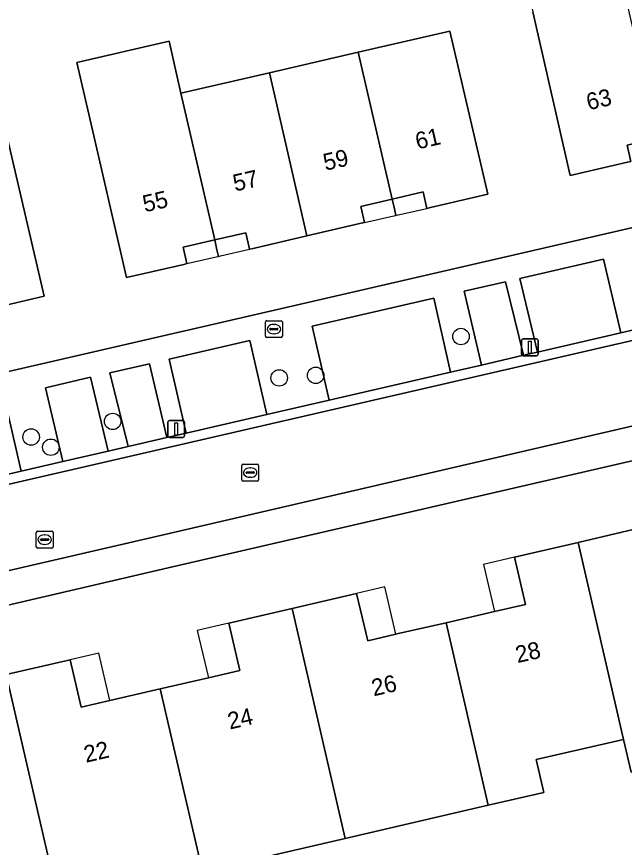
# Model space of a CAD drawing. Extents: x 156412 to 157779, y 382335 to 383768.
# Drawn here: x 156749.75 to 156785.77, y 383357.07 to 383406.35 of the extents above; entities that cross this region are included whole.
import ezdxf

# ---------------------------------------------------------------- set-up
doc = ezdxf.new("R2010")
doc.units = 0
for name, color, linetype in [('IMGEO_Boom', 7, 'Continuous'), ('IMGEO_Brandkraan', 7, 'Continuous'), ('IMGEO_Erf', 7, 'Continuous'), ('IMGEO_Lichtmast', 7, 'Continuous'), ('IMGEO_Pand', 7, 'Continuous'), ('IMGEO_Pand_nummerreeks', 7, 'Continuous'), ('IMGEO_Pand_overbouw', 7, 'Continuous'), ('IMGEO_Parkeervlak_open', 7, 'Continuous'), ('IMGEO_Rijbaan_lokaal_gesloten', 7, 'Continuous'), ('IMGEO_Rijbaan_lokaal_open', 7, 'Continuous'), ('IMGEO_Rioolput', 7, 'Continuous'), ('IMGEO_Voetpad_open', 7, 'Continuous')]:
    doc.layers.add(name, color=color, linetype=linetype)

msp = doc.modelspace()

# ---------------------------------------------------------------- linework, layer by layer
at = {"layer": 'IMGEO_Boom'}
for centre in [(156776.083, 383387.373), (156765.313, 383384.918), (156767.473, 383385.068), (156755.442, 383382.338), (156750.607, 383381.413), (156751.775, 383380.806)]:
    msp.add_circle(centre, 0.489, dxfattribs=at)
at = {"layer": 'IMGEO_Brandkraan'}
for p, q in [((156764.496, 383387.388), (156764.496, 383388.24)), ((156764.571, 383388.314), (156765.423, 383388.314)), ((156764.984, 383388.094), (156765.009, 383388.094)), ((156765.497, 383388.24), (156765.497, 383387.388)), ((156764.755, 383387.808), (156764.755, 383387.82)), ((156765.193, 383387.771), (156764.795, 383387.771)), ((156764.798, 383387.857), (156765.196, 383387.857)), ((156765.239, 383387.82), (156765.239, 383387.808)), ((156765.423, 383387.314), (156764.571, 383387.314)), ((156765.007, 383387.534), (156764.982, 383387.534))]:
    msp.add_line(p, q, dxfattribs=at)
for points in [[(156764.496, 383387.388), (156764.496, 383388.24)], [(156764.571, 383388.314), (156765.423, 383388.314)], [(156765.497, 383388.24), (156765.497, 383387.388)], [(156765.423, 383387.314), (156764.571, 383387.314)]]:
    msp.add_lwpolyline(points, dxfattribs=at)
for centre, radius, start, end in [((156764.573, 383388.238), 0.0765, 91.552, 178.448), ((156764.573, 383388.238), 0.0765, 91.552, 178.448), ((156765.421, 383388.238), 0.0765, 1.552, 88.448), ((156765.421, 383388.238), 0.0765, 1.552, 88.448), ((156764.795, 383387.817), 0.0403, 85.8775, 175.7526), ((156764.792, 383387.807), 0.0366, 178.938, 274.7102), ((156765.196, 383387.814), 0.043, 264.8664, 352.4533), ((156765.2, 383387.819), 0.0386, 1.7309, 96.639), ((156764.573, 383387.39), 0.0765, 181.552, 268.448), ((156764.573, 383387.39), 0.0765, 181.552, 268.448), ((156765.421, 383387.39), 0.0765, 271.552, 358.448), ((156765.421, 383387.39), 0.0765, 271.552, 358.448)]:
    msp.add_arc(centre, radius, start, end, dxfattribs=at)
for centre, major_axis, ratio, start_param, end_param in [((156764.983, 383387.814), (-0.387, 0.002), 0.722429, 4.712389, 7.853982), ((156765.008, 383387.814), (-0.39, 0.002), 0.717154, 1.570796, 4.712389)]:
    msp.add_ellipse(centre, major_axis=major_axis, ratio=ratio, start_param=start_param, end_param=end_param, dxfattribs=at)
at = {"layer": 'IMGEO_Erf'}
for points in [[(156722.238, 383406.983), (156725.239, 383393.93), (156728.332, 383380.474), (156800.159, 383397.035), (156799.67, 383399.178), (156799.494, 383399.95), (156799.269, 383400.938), (156797.223, 383400.452), (156797.447, 383399.478), (156797.219, 383399.425), (156793.47, 383398.561), (156793.281, 383398.517), (156793.067, 383399.34), (156790.033, 383398.652), (156789.851, 383398.611), (156789.63, 383399.587), (156787.77, 383399.156), (156785.935, 383398.731), (156786.158, 383397.756), (156785.955, 383397.71), (156782.559, 383396.934), (156780.346, 383406.624)], [(156803.188, 383383.914), (156758.727, 383373.657), (156731.059, 383367.213)], [(156749.126, 383367.32), (156752.916, 383368.199), (156753.566, 383365.397), (156755.278, 383365.791), (156758.248, 383366.476), (156761.117, 383367.137), (156762.981, 383367.567), (156762.327, 383370.372), (156766.07, 383371.245), (156769.901, 383372.138), (156770.555, 383369.333), (156772.22, 383369.716), (156772.292, 383369.732), (156775.203, 383370.401), (156778.072, 383371.06), (156779.915, 383371.483), (156779.263, 383374.288), (156783.027, 383375.162), (156786.711, 383376.018)], [(156809.595, 383356.156), (156809.003, 383358.71), (156806.04, 383371.478), (156802.156, 383370.564), (156803.349, 383365.496), (156794.659, 383363.488), (156786.176, 383361.527), (156785.726, 383363.475), (156780.544, 383362.277), (156780.994, 383360.329), (156777.701, 383359.567), (156769.228, 383357.605), (156760.755, 383355.643)]]:
    msp.add_lwpolyline(points, dxfattribs=at)
for points in [[(156769.989, 383404.23), (156775.429, 383405.483), (156777.669, 383395.808), (156774.276, 383395.023), (156774.064, 383394.974), (156773.838, 383395.948), (156772.004, 383395.523), (156770.147, 383395.093), (156770.369, 383394.144), (156770.164, 383394.096), (156766.951, 383393.346), (156763.761, 383392.601), (156763.558, 383392.554), (156763.331, 383393.528), (156761.486, 383393.103), (156759.62, 383392.673), (156759.842, 383391.698), (156759.651, 383391.655), (156756.263, 383390.884), (156754.03, 383400.555), (156753.321, 383403.628), (156758.783, 383404.889), (156759.489, 383401.812), (156764.734, 383403.02)], [(156751.376, 383389.765), (156748, 383388.974), (156747.774, 383388.921), (156747.546, 383389.894), (156745.716, 383389.479), (156743.863, 383389.059), (156744.088, 383388.085), (156743.868, 383388.034), (156740.664, 383387.292), (156737.476, 383386.553), (156737.25, 383386.501), (156737.024, 383387.476), (156735.183, 383387.054), (156733.34, 383386.632), (156733.569, 383385.659), (156733.358, 383385.609), (156729.961, 383384.809), (156727.738, 383394.507), (156733.165, 383395.76), (156738.429, 383396.975), (156743.704, 383398.193), (156749.135, 383399.447)]]:
    msp.add_lwpolyline(points, close=True, dxfattribs=at)
at = {"layer": 'IMGEO_Lichtmast'}
for p, q in [((156779.671, 383386.332), (156779.671, 383387.132)), ((156779.671, 383387.132), (156779.671, 383386.332)), ((156779.771, 383387.232), (156780.561, 383387.232)), ((156780.561, 383387.232), (156779.771, 383387.232)), ((156780.661, 383387.132), (156780.661, 383386.332)), ((156780.661, 383386.332), (156780.661, 383387.132)), ((156780.561, 383386.232), (156779.771, 383386.232)), ((156779.771, 383386.232), (156780.561, 383386.232)), ((156758.709, 383381.489), (156758.709, 383382.289)), ((156758.709, 383382.289), (156758.709, 383381.489)), ((156758.809, 383382.389), (156759.599, 383382.389)), ((156759.599, 383382.389), (156758.809, 383382.389)), ((156759.699, 383382.289), (156759.699, 383381.489)), ((156759.699, 383381.489), (156759.699, 383382.289)), ((156759.599, 383381.389), (156758.809, 383381.389)), ((156758.809, 383381.389), (156759.599, 383381.389))]:
    msp.add_line(p, q, dxfattribs=at)
for points in [[(156780.091, 383387.107), (156780.241, 383387.107), (156780.241, 383386.357), (156780.091, 383386.357), (156780.091, 383387.107)], [(156759.129, 383382.264), (156759.279, 383382.264), (156759.279, 383381.514), (156759.129, 383381.514), (156759.129, 383382.264)]]:
    msp.add_lwpolyline(points, dxfattribs=at)
for centre, start, end in [((156779.771, 383387.132), 90, 180), ((156779.771, 383387.132), 90, 180), ((156780.561, 383387.132), 0, 90), ((156780.561, 383387.132), 360, 90), ((156779.771, 383386.332), 180, 270), ((156779.771, 383386.332), 180, 270), ((156780.561, 383386.332), 270, 0), ((156780.561, 383386.332), 270, 0), ((156758.809, 383382.289), 90, 180), ((156758.809, 383382.289), 90, 180), ((156759.599, 383382.289), 0, 90), ((156759.599, 383382.289), 360, 90), ((156758.809, 383381.489), 180, 270), ((156758.809, 383381.489), 180, 270), ((156759.599, 383381.489), 270, 0), ((156759.599, 383381.489), 270, 0)]:
    msp.add_arc(centre, 0.1, start, end, dxfattribs=at)
at = {"layer": 'IMGEO_Pand'}
for points in [[(156785.32, 383409.82), (156785.084, 383410.849), (156785.005, 383411.193), (156784.968, 383411.35), (156779.552, 383410.102), (156779.588, 383409.944), (156780.346, 383406.624), (156782.559, 383396.934), (156785.955, 383397.71), (156786.158, 383397.756), (156785.935, 383398.731), (156787.77, 383399.156), (156785.829, 383407.606)], [(156772.004, 383395.523), (156773.838, 383395.948), (156774.064, 383394.974), (156774.276, 383395.023), (156777.669, 383395.808), (156775.429, 383405.483), (156769.989, 383404.23)], [(156759.489, 383401.812), (156758.783, 383404.889), (156753.321, 383403.628), (156754.03, 383400.555), (156756.263, 383390.884), (156759.651, 383391.655), (156759.842, 383391.698), (156759.62, 383392.673), (156761.486, 383393.103)], [(156772.004, 383395.523), (156769.989, 383404.23), (156764.734, 383403.02), (156766.951, 383393.346), (156770.164, 383394.096), (156770.369, 383394.144), (156770.147, 383395.093)], [(156766.951, 383393.346), (156764.734, 383403.02), (156759.489, 383401.812), (156761.486, 383393.103), (156763.331, 383393.528), (156763.558, 383392.554), (156763.761, 383392.601)], [(156743.704, 383398.193), (156745.716, 383389.479), (156747.546, 383389.894), (156747.774, 383388.921), (156748, 383388.974), (156751.376, 383389.765), (156749.135, 383399.447)], [(156783.027, 383375.162), (156785.726, 383363.475), (156786.176, 383361.527), (156794.659, 383363.488), (156792.151, 383374.312), (156789.243, 383373.645), (156787.362, 383373.213), (156786.711, 383376.018)], [(156775.203, 383370.401), (156777.701, 383359.567), (156780.994, 383360.329), (156780.544, 383362.277), (156785.726, 383363.475), (156783.027, 383375.162), (156779.263, 383374.288), (156779.915, 383371.483), (156778.072, 383371.06)], [(156775.203, 383370.401), (156772.292, 383369.732), (156772.22, 383369.716), (156770.555, 383369.333), (156769.901, 383372.138), (156766.07, 383371.245), (156769.228, 383357.605), (156777.701, 383359.567)], [(156760.755, 383355.643), (156769.228, 383357.605), (156766.07, 383371.245), (156762.327, 383370.372), (156762.981, 383367.567), (156761.117, 383367.137), (156758.248, 383366.476)], [(156758.248, 383366.476), (156755.278, 383365.791), (156753.566, 383365.397), (156752.916, 383368.199), (156749.126, 383367.32), (156752.263, 383353.677), (156760.755, 383355.643)], [(156741.298, 383362.574), (156743.798, 383351.718), (156752.263, 383353.677), (156749.126, 383367.32), (156745.374, 383366.449), (156746, 383363.669), (156744.169, 383363.243)]]:
    msp.add_lwpolyline(points, close=True, dxfattribs=at)
at = {"layer": 'IMGEO_Pand_overbouw'}
for points in [[(156772.004, 383395.523), (156772.135, 383394.94), (156772.22, 383394.56), (156772.352, 383394.589), (156774.064, 383394.974), (156773.838, 383395.948)], [(156772.004, 383395.523), (156770.147, 383395.093), (156770.369, 383394.144), (156772.107, 383394.534), (156772.22, 383394.56), (156772.135, 383394.94)], [(156763.558, 383392.554), (156763.331, 383393.528), (156761.486, 383393.103), (156761.62, 383392.52), (156761.71, 383392.128), (156761.83, 383392.156)], [(156759.842, 383391.698), (156761.58, 383392.098), (156761.71, 383392.128), (156761.62, 383392.52), (156761.486, 383393.103), (156759.62, 383392.673)], [(156777.421, 383373.86), (156778.072, 383371.06), (156779.915, 383371.483), (156779.263, 383374.288)], [(156769.901, 383372.138), (156770.555, 383369.333), (156772.22, 383369.716), (156771.565, 383372.526)], [(156760.452, 383369.935), (156761.117, 383367.137), (156762.981, 383367.567), (156762.327, 383370.372)], [(156752.916, 383368.199), (156753.566, 383365.397), (156755.278, 383365.791), (156754.627, 383368.596)]]:
    msp.add_lwpolyline(points, close=True, dxfattribs=at)
at = {"layer": 'IMGEO_Parkeervlak_open'}
for points in [[(156784.53, 383391.966), (156779.569, 383390.822), (156780.63, 383386.45), (156785.551, 383387.585)], [(156778.717, 383390.625), (156776.278, 383390.063), (156777.292, 383385.679), (156779.797, 383386.258)], [(156774.472, 383389.646), (156767.27, 383387.985), (156768.275, 383383.599), (156775.455, 383385.256)], [(156763.576, 383387.133), (156758.794, 383386.03), (156759.794, 383381.642), (156764.575, 383382.745)], [(156757.621, 383385.759), (156755.275, 383385.218), (156756.349, 383380.847), (156758.642, 383381.376)], [(156754.128, 383384.953), (156751.465, 383384.339), (156752.48, 383379.954), (156755.165, 383380.574)], [(156749.007, 383383.772), (156741.461, 383382.031), (156742.481, 383377.647), (156750.013, 383379.385)]]:
    msp.add_lwpolyline(points, close=True, dxfattribs=at)
at = {"layer": 'IMGEO_Rijbaan_lokaal_gesloten'}
msp.add_lwpolyline([(156801.58, 383390.671), (156729.736, 383374.103), (156727.422, 383373.564), (156697.352, 383366.606), (156691.395, 383365.232), (156692.518, 383360.371), (156698.774, 383361.816), (156758.28, 383375.58), (156802.731, 383385.9)], dxfattribs=at)
at = {"layer": 'IMGEO_Rijbaan_lokaal_open'}
for points in [[(156801.494, 383391.264), (156800.506, 383391.036), (156798.092, 383390.479), (156794.625, 383389.679), (156787.259, 383387.979), (156785.551, 383387.585), (156780.63, 383386.45), (156779.797, 383386.258), (156777.292, 383385.679), (156775.455, 383385.256), (156768.275, 383383.599), (156764.575, 383382.745), (156759.794, 383381.642), (156758.642, 383381.376), (156756.349, 383380.847), (156755.165, 383380.574), (156752.48, 383379.954), (156750.013, 383379.385), (156742.481, 383377.647)], [(156727.422, 383373.564), (156729.736, 383374.103), (156801.58, 383390.671)]]:
    msp.add_lwpolyline(points, dxfattribs=at)
at = {"layer": 'IMGEO_Rioolput'}
for p, q in [((156763.091, 383378.876), (156763.091, 383379.728)), ((156763.166, 383379.802), (156764.018, 383379.802)), ((156764.092, 383379.728), (156764.092, 383378.876)), ((156763.35, 383379.296), (156763.35, 383379.308)), ((156763.788, 383379.259), (156763.39, 383379.259)), ((156763.393, 383379.345), (156763.791, 383379.345)), ((156763.579, 383379.582), (156763.604, 383379.582)), ((156763.834, 383379.308), (156763.834, 383379.296)), ((156764.018, 383378.802), (156763.166, 383378.802)), ((156763.602, 383379.022), (156763.577, 383379.022)), ((156750.912, 383374.899), (156750.912, 383375.751)), ((156750.987, 383375.825), (156751.839, 383375.825)), ((156751.913, 383375.751), (156751.913, 383374.899)), ((156751.171, 383375.319), (156751.171, 383375.331)), ((156751.609, 383375.282), (156751.211, 383375.282)), ((156751.214, 383375.368), (156751.612, 383375.368)), ((156751.4, 383375.605), (156751.425, 383375.605)), ((156751.655, 383375.331), (156751.655, 383375.319)), ((156751.839, 383374.825), (156750.987, 383374.825)), ((156751.423, 383375.045), (156751.398, 383375.045))]:
    msp.add_line(p, q, dxfattribs=at)
for points in [[(156763.091, 383378.876), (156763.091, 383379.728)], [(156763.166, 383379.802), (156764.018, 383379.802)], [(156764.092, 383379.728), (156764.092, 383378.876)], [(156764.018, 383378.802), (156763.166, 383378.802)], [(156750.912, 383374.899), (156750.912, 383375.751)], [(156750.987, 383375.825), (156751.839, 383375.825)], [(156751.913, 383375.751), (156751.913, 383374.899)], [(156751.839, 383374.825), (156750.987, 383374.825)]]:
    msp.add_lwpolyline(points, dxfattribs=at)
for centre, radius, start, end in [((156763.168, 383379.726), 0.0765, 91.552, 178.448), ((156763.168, 383379.726), 0.0765, 91.552, 178.448), ((156764.016, 383379.726), 0.0765, 1.552, 88.448), ((156764.016, 383379.726), 0.0765, 1.552, 88.448), ((156763.39, 383379.305), 0.0403, 85.8775, 175.7526), ((156763.387, 383379.295), 0.0366, 178.938, 274.7102), ((156763.791, 383379.302), 0.043, 264.8664, 352.4533), ((156763.795, 383379.307), 0.0386, 1.7309, 96.639), ((156763.168, 383378.878), 0.0765, 181.552, 268.448), ((156763.168, 383378.878), 0.0765, 181.552, 268.448), ((156764.016, 383378.878), 0.0765, 271.552, 358.448), ((156764.016, 383378.878), 0.0765, 271.552, 358.448), ((156750.989, 383375.749), 0.0765, 91.552, 178.448), ((156750.989, 383375.749), 0.0765, 91.552, 178.448), ((156751.837, 383375.749), 0.0765, 1.552, 88.448), ((156751.837, 383375.749), 0.0765, 1.552, 88.448), ((156751.211, 383375.328), 0.0403, 85.8775, 175.7526), ((156751.208, 383375.318), 0.0366, 178.938, 274.7102), ((156751.612, 383375.325), 0.043, 264.8664, 352.4533), ((156751.616, 383375.33), 0.0386, 1.7309, 96.639), ((156750.989, 383374.901), 0.0765, 181.552, 268.448), ((156750.989, 383374.901), 0.0765, 181.552, 268.448), ((156751.837, 383374.901), 0.0765, 271.552, 358.448), ((156751.837, 383374.901), 0.0765, 271.552, 358.448)]:
    msp.add_arc(centre, radius, start, end, dxfattribs=at)
for centre, major_axis, ratio, start_param, end_param in [((156763.578, 383379.302), (-0.387, 0.002), 0.722429, 4.712389, 7.853982), ((156763.603, 383379.302), (-0.39, 0.002), 0.717154, 1.570796, 4.712389), ((156751.399, 383375.325), (-0.387, 0.002), 0.722429, 4.712389, 7.853982), ((156751.424, 383375.325), (-0.39, 0.002), 0.717154, 1.570796, 4.712389)]:
    msp.add_ellipse(centre, major_axis=major_axis, ratio=ratio, start_param=start_param, end_param=end_param, dxfattribs=at)
at = {"layer": 'IMGEO_Voetpad_open'}
for points in [[(156800.159, 383397.035), (156728.332, 383380.474)], [(156749.007, 383383.772), (156750.013, 383379.385), (156752.48, 383379.954), (156751.465, 383384.339), (156754.128, 383384.953), (156755.165, 383380.574), (156756.349, 383380.847), (156755.275, 383385.218), (156757.621, 383385.759), (156758.642, 383381.376), (156759.794, 383381.642), (156758.794, 383386.03), (156763.576, 383387.133), (156764.575, 383382.745), (156768.275, 383383.599), (156767.27, 383387.985), (156774.472, 383389.646), (156775.455, 383385.256), (156777.292, 383385.679), (156776.278, 383390.063), (156778.717, 383390.625), (156779.797, 383386.258), (156780.63, 383386.45), (156779.569, 383390.822), (156784.53, 383391.966), (156785.551, 383387.585), (156787.259, 383387.979)]]:
    msp.add_lwpolyline(points, dxfattribs=at)
msp.add_lwpolyline([(156803.188, 383383.914), (156802.731, 383385.9), (156758.28, 383375.58), (156698.774, 383361.816), (156692.518, 383360.371), (156674.693, 383356.254), (156656.141, 383351.999), (156630.503, 383346.082), (156583.446, 383335.24), (156583.967, 383333.256), (156629.258, 383343.726), (156655.27, 383349.748), (156656.638, 383350.08), (156659.149, 383350.609), (156692.77, 383358.399), (156695.561, 383359.039), (156703.149, 383360.862), (156727.164, 383366.322), (156729.693, 383366.895), (156731.059, 383367.213), (156758.727, 383373.657)], close=True, dxfattribs=at)

# ---------------------------------------------------------------- texts
at = {"layer": 'IMGEO_Pand_nummerreeks'}
for s, rotation, p in [('63', 13.0405, (156783.643, 383400.787)), ('61', 12.9838, (156773.506, 383398.461)), ('59', 12.9838, (156768.046, 383397.202)), ('57', 12.9838, (156762.695, 383395.969)), ('55', 12.9832, (156757.344, 383394.736)), ('28', 13.0025, (156779.438, 383367.999)), ('26', 13.0004, (156770.91, 383366.029)), ('24', 13.0025, (156762.383, 383364.06)), ('22', 13.0004, (156753.855, 383362.09))]:
    msp.add_text(s, height=1, rotation=rotation, dxfattribs=at).set_placement(p)

doc.saveas('drawing.dxf')
